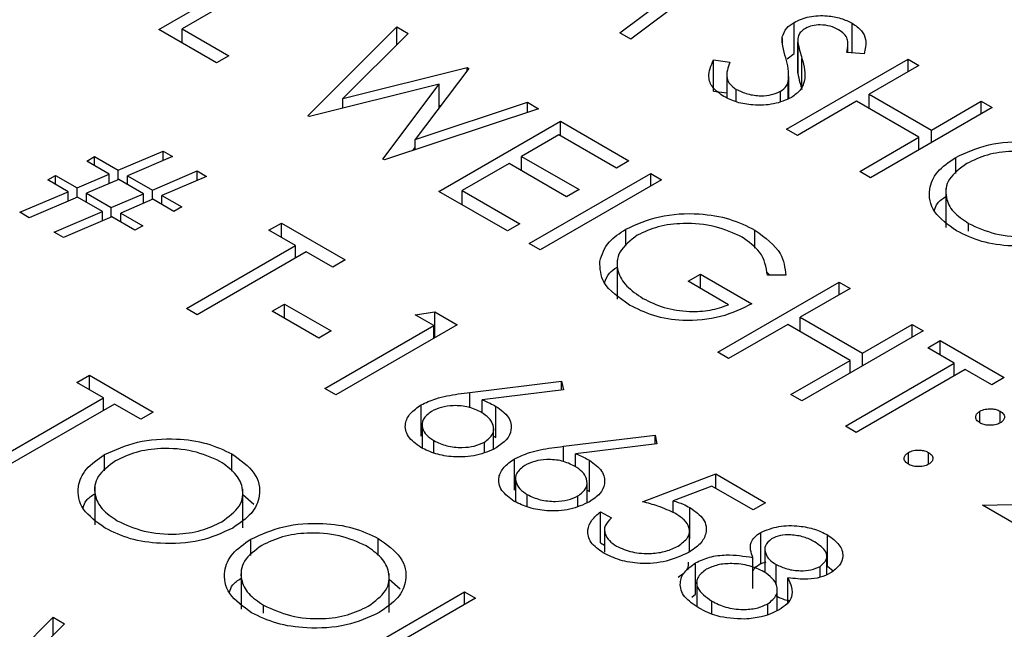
# Model space of a CAD drawing. Header units: inches. Extents: x 1880 to 2363, y -453 to -54.
# Tile 269 of 656: x 2068.505 to 2069.021, y -424.469 to -424.149. Entities that reach past the tile are written whole.
import ezdxf

# ---------------------------------------------------------------- set-up
doc = ezdxf.new("R2010")
doc.units = ezdxf.units.IN
doc.header["$LTSCALE"] = 0.5
doc.header["$MEASUREMENT"] = 0
doc.layers.add('DSS-M-S', color=53, linetype='Continuous')

msp = doc.modelspace()

# ---------------------------------------------------------------- linework, layer by layer
at = {"layer": 'DSS-M-S', "linetype": 'Continuous', "lineweight": 25}
for p, q in [((2068.57813, -424.15432), (2068.64177, -424.11758)), ((2068.64748, -424.12088), (2068.59037, -424.15385)), ((2068.88074, -424.11776), (2068.82555, -424.15938)), ((2068.81981, -424.15607), (2068.85951, -424.12612)), ((2068.91105, -424.16686), (2068.91105, -424.15053)), ((2068.94159, -424.16652), (2068.94159, -424.15101)), ((2068.60832, -424.17175), (2068.57813, -424.15432)), ((2068.59037, -424.15385), (2068.61485, -424.16798)), ((2068.59037, -424.16138), (2068.59037, -424.15385)), ((2068.65625, -424.19942), (2068.70296, -424.15291)), ((2068.70886, -424.15631), (2068.67465, -424.19045)), ((2068.70296, -424.15291), (2068.70886, -424.15631)), ((2068.70296, -424.1622), (2068.70296, -424.15291)), ((2068.82555, -424.15938), (2068.81981, -424.15607)), ((2068.90492, -424.16133), (2068.90492, -424.15818)), ((2068.913, -424.16026), (2068.913, -424.17659)), ((2068.913, -424.17717), (2068.913, -424.16084)), ((2068.93926, -424.16634), (2068.93926, -424.16189)), ((2068.90746, -424.16972), (2068.91105, -424.16686)), ((2068.94777, -424.16701), (2068.93869, -424.16629)), ((2068.61485, -424.16798), (2068.60832, -424.17175)), ((2068.86883, -424.17019), (2068.87744, -424.17144)), ((2068.86883, -424.18652), (2068.86883, -424.17019)), ((2068.90714, -424.20648), (2068.97078, -424.16974)), ((2068.91522, -424.18577), (2068.91522, -424.16944)), ((2068.97078, -424.16974), (2068.97649, -424.17304)), ((2068.97078, -424.17634), (2068.97078, -424.16974)), ((2068.67465, -424.19045), (2068.73984, -424.1742)), ((2068.74067, -424.17468), (2068.7125, -424.21193)), ((2068.73984, -424.1742), (2068.74067, -424.17468)), ((2068.73984, -424.17577), (2068.73984, -424.1742)), ((2068.91308, -424.1766), (2068.913, -424.17717)), ((2068.97649, -424.17304), (2068.95038, -424.18811)), ((2068.87576, -424.17778), (2068.87576, -424.19002)), ((2068.90802, -424.19053), (2068.90802, -424.18167)), ((2068.90836, -424.19041), (2068.90836, -424.17883)), ((2068.72512, -424.18298), (2068.65707, -424.19989)), ((2068.69559, -424.22213), (2068.72512, -424.18298)), ((2068.72512, -424.19524), (2068.72512, -424.18298)), ((2068.86883, -424.18652), (2068.87576, -424.18753)), ((2068.8808, -424.19216), (2068.8808, -424.18563)), ((2068.90405, -424.19194), (2068.90405, -424.1866)), ((2068.67465, -424.19552), (2068.67465, -424.19045)), ((2068.7125, -424.21193), (2068.77137, -424.1924)), ((2068.77137, -424.1924), (2068.77721, -424.19577)), ((2068.77137, -424.19771), (2068.77137, -424.1924)), ((2068.94385, -424.19188), (2068.91285, -424.20978)), ((2068.97649, -424.21072), (2068.94385, -424.19188)), ((2068.95038, -424.18811), (2068.98302, -424.20695)), ((2068.95038, -424.19565), (2068.95038, -424.18811)), ((2068.98302, -424.20695), (2069.00913, -424.19188)), ((2069.00913, -424.19188), (2069.01484, -424.19518)), ((2069.00913, -424.19848), (2069.00913, -424.19188)), ((2068.77721, -424.19577), (2068.69641, -424.2226)), ((2068.72512, -424.1942), (2068.72609, -424.19396)), ((2069.01484, -424.19518), (2068.9512, -424.23192)), ((2068.65707, -424.19989), (2068.65625, -424.19942)), ((2068.72499, -424.2391), (2068.78863, -424.20236)), ((2068.78863, -424.20236), (2068.82453, -424.22309)), ((2068.78863, -424.2099), (2068.78863, -424.20236)), ((2068.91285, -424.20978), (2068.90714, -424.20648)), ((2068.98302, -424.21355), (2068.98302, -424.20695)), ((2068.7125, -424.21726), (2068.7125, -424.21193)), ((2068.78781, -424.20943), (2068.76823, -424.22073)), ((2068.818, -424.22685), (2068.78781, -424.20943)), ((2068.94549, -424.22862), (2068.97649, -424.21072)), ((2068.97649, -424.21732), (2068.97649, -424.21072)), ((2068.55692, -424.22803), (2068.58037, -424.21802)), ((2068.58037, -424.21802), (2068.5853, -424.22086)), ((2068.58037, -424.22296), (2068.58037, -424.21802)), ((2068.71128, -424.21766), (2068.7125, -424.21604)), ((2068.5404, -424.2232), (2068.54447, -424.22085)), ((2068.55223, -424.23003), (2068.5404, -424.2232)), ((2068.54447, -424.22085), (2068.55692, -424.22803)), ((2068.54447, -424.22556), (2068.54447, -424.22085)), ((2068.5853, -424.22086), (2068.56184, -424.23087)), ((2068.69641, -424.2226), (2068.69559, -424.22213)), ((2068.76823, -424.22073), (2068.79842, -424.23816)), ((2068.76823, -424.22827), (2068.76823, -424.22073)), ((2068.82453, -424.22309), (2068.818, -424.22685)), ((2068.99579, -424.22975), (2068.99579, -424.22125)), ((2068.55692, -424.23297), (2068.55692, -424.22803)), ((2068.57487, -424.23839), (2068.59832, -424.22838)), ((2068.59832, -424.22838), (2068.60324, -424.23123)), ((2068.59832, -424.23332), (2068.59832, -424.22838)), ((2068.76171, -424.2245), (2068.73723, -424.23863)), ((2068.79189, -424.24193), (2068.76171, -424.2245)), ((2068.9512, -424.23192), (2068.94549, -424.22862)), ((2068.52, -424.23309), (2068.52408, -424.23074)), ((2068.53064, -424.23924), (2068.52, -424.23309)), ((2068.52408, -424.23074), (2068.53533, -424.23724)), ((2068.52408, -424.23545), (2068.52408, -424.23074)), ((2068.53533, -424.23724), (2068.55223, -424.23003)), ((2068.55715, -424.23287), (2068.54027, -424.24009)), ((2068.55223, -424.23498), (2068.55223, -424.23003)), ((2068.57018, -424.2404), (2068.55715, -424.23287)), ((2068.56184, -424.23087), (2068.57487, -424.23839)), ((2068.56184, -424.23558), (2068.56184, -424.23087)), ((2068.60324, -424.23123), (2068.57979, -424.24123)), ((2068.77231, -424.26642), (2068.83595, -424.22968)), ((2068.84166, -424.23298), (2068.77802, -424.26972)), ((2068.83595, -424.22968), (2068.84166, -424.23298)), ((2068.83595, -424.23627), (2068.83595, -424.22968)), ((2068.50531, -424.25005), (2068.53064, -424.23924)), ((2068.53064, -424.24419), (2068.53064, -424.23924)), ((2068.53533, -424.24219), (2068.53533, -424.23724)), ((2068.57487, -424.24333), (2068.57487, -424.23839)), ((2068.76089, -424.25982), (2068.72499, -424.2391)), ((2068.73723, -424.23863), (2068.76742, -424.25606)), ((2068.73723, -424.24616), (2068.73723, -424.23863)), ((2068.79842, -424.23816), (2068.79189, -424.24193)), ((2068.99067, -424.23752), (2068.99067, -424.25794)), ((2068.53558, -424.24209), (2068.51025, -424.2529)), ((2068.54859, -424.2496), (2068.53558, -424.24209)), ((2068.54027, -424.24009), (2068.55328, -424.2476)), ((2068.54027, -424.2448), (2068.54027, -424.24009)), ((2068.55328, -424.2476), (2068.57018, -424.2404)), ((2068.5751, -424.24324), (2068.55822, -424.25045)), ((2068.57018, -424.24534), (2068.57018, -424.2404)), ((2068.58609, -424.24958), (2068.5751, -424.24324)), ((2068.57979, -424.24123), (2068.59016, -424.24722)), ((2068.57979, -424.24594), (2068.57979, -424.24123)), ((2068.52326, -424.26041), (2068.54859, -424.2496)), ((2068.54859, -424.25456), (2068.54859, -424.2496)), ((2068.55328, -424.25255), (2068.55328, -424.2476)), ((2068.59016, -424.24722), (2068.58609, -424.24958)), ((2068.51025, -424.2529), (2068.50531, -424.25005)), ((2068.55353, -424.25245), (2068.5282, -424.26326)), ((2068.56569, -424.25947), (2068.55353, -424.25245)), ((2068.55822, -424.25045), (2068.56977, -424.25712)), ((2068.55822, -424.25516), (2068.55822, -424.25045)), ((2068.56977, -424.25712), (2068.56569, -424.25947)), ((2068.63585, -424.25947), (2068.64238, -424.2557)), ((2068.64973, -424.26748), (2068.63585, -424.25947)), ((2068.64238, -424.2557), (2068.67583, -424.27501)), ((2068.64238, -424.26324), (2068.64238, -424.2557)), ((2068.76742, -424.25606), (2068.76089, -424.25982)), ((2068.82292, -424.26787), (2068.82292, -424.25887)), ((2068.89058, -424.26888), (2068.89058, -424.25933)), ((2069.00247, -424.25997), (2069.00247, -424.25586)), ((2068.5282, -424.26326), (2068.52326, -424.26041)), ((2068.59261, -424.30045), (2068.64973, -424.26748)), ((2068.64973, -424.27407), (2068.64973, -424.26748)), ((2068.77802, -424.26972), (2068.77231, -424.26642)), ((2068.65544, -424.27077), (2068.59832, -424.30375)), ((2068.66931, -424.27878), (2068.65544, -424.27077)), ((2068.67583, -424.27501), (2068.66931, -424.27878)), ((2068.81831, -424.27507), (2068.81831, -424.29548)), ((2068.85553, -424.2862), (2068.86206, -424.28243)), ((2068.86206, -424.28243), (2068.88899, -424.29798)), ((2068.86206, -424.28997), (2068.86206, -424.28243)), ((2068.89657, -424.28126), (2068.89835, -424.28292)), ((2068.90668, -424.28305), (2068.89714, -424.2829)), ((2068.87675, -424.29845), (2068.85553, -424.2862)), ((2068.87104, -424.32341), (2068.93468, -424.28667)), ((2068.94039, -424.28997), (2068.91428, -424.30504)), ((2068.93468, -424.28667), (2068.94039, -424.28997)), ((2068.93468, -424.29327), (2068.93468, -424.28667)), ((2068.59832, -424.30375), (2068.59261, -424.30045)), ((2068.63749, -424.30186), (2068.64401, -424.29809)), ((2068.64401, -424.29809), (2068.66849, -424.31222)), ((2068.64401, -424.30563), (2068.64401, -424.29809)), ((2068.66196, -424.31599), (2068.63749, -424.30186)), ((2068.71255, -424.30375), (2068.72281, -424.30213)), ((2068.72234, -424.3094), (2068.71255, -424.30375)), ((2068.72281, -424.30213), (2068.73458, -424.30893)), ((2068.72281, -424.31572), (2068.72281, -424.30213)), ((2068.91428, -424.30504), (2068.94691, -424.32388)), ((2068.91428, -424.31258), (2068.91428, -424.30504)), ((2068.66523, -424.34237), (2068.72234, -424.3094)), ((2068.73458, -424.30893), (2068.67094, -424.34566)), ((2068.72234, -424.31599), (2068.72234, -424.3094)), ((2068.90775, -424.30881), (2068.87675, -424.32671)), ((2068.94039, -424.32765), (2068.90775, -424.30881)), ((2068.94691, -424.32388), (2068.97302, -424.30881)), ((2068.97302, -424.30881), (2068.97873, -424.31211)), ((2068.97302, -424.3154), (2068.97302, -424.30881)), ((2068.66849, -424.31222), (2068.66196, -424.31599)), ((2068.97873, -424.31211), (2068.91509, -424.34884)), ((2068.98118, -424.32105), (2068.98771, -424.31729)), ((2068.99505, -424.32906), (2068.98118, -424.32105)), ((2068.98771, -424.31729), (2069.02116, -424.3366)), ((2068.98771, -424.32482), (2068.98771, -424.31729)), ((2068.87675, -424.32671), (2068.87104, -424.32341)), ((2068.94691, -424.33047), (2068.94691, -424.32388)), ((2068.90938, -424.34555), (2068.94039, -424.32765)), ((2068.93794, -424.36203), (2068.99505, -424.32906)), ((2068.94039, -424.33424), (2068.94039, -424.32765)), ((2069.00076, -424.33236), (2068.94365, -424.36533)), ((2068.99505, -424.33566), (2068.99505, -424.32906)), ((2069.01463, -424.34037), (2069.00076, -424.33236)), ((2068.5353, -424.33919), (2068.54182, -424.33542)), ((2068.54182, -424.33542), (2068.57527, -424.35473)), ((2068.54182, -424.34296), (2068.54182, -424.33542)), ((2069.02116, -424.3366), (2069.01463, -424.34037)), ((2068.54917, -424.3472), (2068.5353, -424.33919)), ((2068.67094, -424.34566), (2068.66523, -424.34237)), ((2068.74121, -424.3444), (2068.78924, -424.3386)), ((2068.78924, -424.3386), (2068.79019, -424.34313)), ((2068.78924, -424.34325), (2068.78924, -424.3386)), ((2068.49205, -424.38017), (2068.54917, -424.3472)), ((2068.54917, -424.35379), (2068.54917, -424.3472)), ((2068.74121, -424.35242), (2068.74121, -424.3444)), ((2068.79019, -424.34313), (2068.74766, -424.34827)), ((2068.91509, -424.34884), (2068.90938, -424.34555)), ((2068.55488, -424.35049), (2068.49777, -424.38346)), ((2068.56875, -424.3585), (2068.55488, -424.35049)), ((2068.71561, -424.36729), (2068.71561, -424.35096)), ((2068.74766, -424.3552), (2068.74766, -424.34827)), ((2068.75486, -424.36805), (2068.75486, -424.35172)), ((2068.57527, -424.35473), (2068.56875, -424.3585)), ((2069.00851, -424.36038), (2069.00851, -424.35426)), ((2069.01912, -424.36038), (2069.01912, -424.35426)), ((2068.71619, -424.36124), (2068.71619, -424.37356)), ((2068.94365, -424.36533), (2068.93794, -424.36203)), ((2068.75365, -424.37397), (2068.75365, -424.36358)), ((2068.75365, -424.36741), (2068.75486, -424.36805)), ((2068.79016, -424.37266), (2068.8382, -424.36686)), ((2068.8382, -424.36686), (2068.83914, -424.37139)), ((2068.8382, -424.37151), (2068.8382, -424.36686)), ((2068.72234, -424.37611), (2068.72234, -424.36969)), ((2068.74883, -424.37577), (2068.74883, -424.37041)), ((2068.79016, -424.38068), (2068.79016, -424.37266)), ((2068.83914, -424.37139), (2068.79661, -424.37653)), ((2068.5497, -424.38554), (2068.5497, -424.37703)), ((2068.61648, -424.38562), (2068.61648, -424.37663)), ((2068.79661, -424.38346), (2068.79661, -424.37653)), ((2068.97098, -424.38205), (2068.97098, -424.37593)), ((2068.98159, -424.38205), (2068.98159, -424.37593)), ((2068.76456, -424.39555), (2068.76456, -424.37922)), ((2068.80381, -424.39631), (2068.80381, -424.37998)), ((2068.83167, -424.40171), (2068.87002, -424.38711)), ((2068.87002, -424.38711), (2068.89612, -424.40219)), ((2068.87002, -424.39465), (2068.87002, -424.38711)), ((2068.54458, -424.39331), (2068.54458, -424.41372)), ((2068.76514, -424.3895), (2068.76514, -424.40182)), ((2068.8026, -424.40223), (2068.8026, -424.39184)), ((2068.86795, -424.39346), (2068.84778, -424.40114)), ((2068.8896, -424.40595), (2068.86795, -424.39346)), ((2068.62222, -424.41542), (2068.62222, -424.39501)), ((2068.62222, -424.39797), (2068.62802, -424.40301)), ((2068.77129, -424.40437), (2068.77129, -424.39795)), ((2068.79778, -424.40403), (2068.79778, -424.39867)), ((2068.8026, -424.39567), (2068.80381, -424.39631)), ((2068.84778, -424.40743), (2068.84778, -424.40114)), ((2068.89612, -424.40219), (2068.8896, -424.40595)), ((2069.00974, -424.40348), (2069.06076, -424.40252)), ((2069.05298, -424.42844), (2069.00974, -424.40348)), ((2068.80964, -424.4069), (2068.81535, -424.41019)), ((2068.80964, -424.42323), (2068.80964, -424.4069)), ((2068.85652, -424.42108), (2068.85652, -424.40475)), ((2068.8117, -424.41637), (2068.8117, -424.42811)), ((2068.85623, -424.42794), (2068.85623, -424.41705)), ((2068.89366, -424.43407), (2068.89366, -424.41774)), ((2068.92865, -424.43541), (2068.92865, -424.41908)), ((2068.6264, -424.42981), (2068.6264, -424.42131)), ((2068.69317, -424.42989), (2068.69317, -424.42091)), ((2068.80964, -424.42323), (2068.8117, -424.42442)), ((2068.89581, -424.42645), (2068.89581, -424.43884)), ((2068.92816, -424.43988), (2068.92816, -424.43022)), ((2068.85947, -424.45004), (2068.85947, -424.43371)), ((2068.88947, -424.44722), (2068.88947, -424.43089)), ((2068.89366, -424.43407), (2068.89639, -424.43319)), ((2068.90163, -424.44515), (2068.90163, -424.43457)), ((2068.92471, -424.44129), (2068.92471, -424.43561)), ((2068.92865, -424.43541), (2068.93153, -424.43788)), ((2068.62127, -424.43758), (2068.62127, -424.458)), ((2068.69892, -424.4597), (2068.69892, -424.43928)), ((2068.69892, -424.44224), (2068.70471, -424.44728)), ((2068.86007, -424.44407), (2068.86007, -424.45645)), ((2068.90785, -424.45444), (2068.90785, -424.4415)), ((2068.67481, -424.48567), (2068.73845, -424.44893)), ((2068.73845, -424.44893), (2068.74416, -424.45223)), ((2068.73845, -424.45553), (2068.73845, -424.44893)), ((2068.85746, -424.45175), (2068.85947, -424.45004)), ((2068.90221, -424.45877), (2068.90221, -424.448)), ((2068.63308, -424.46003), (2068.63308, -424.45592)), ((2068.74416, -424.45223), (2068.68705, -424.4852)), ((2068.86795, -424.46032), (2068.86795, -424.45375)), ((2068.89741, -424.46064), (2068.89741, -424.45514)), ((2068.47614, -424.50875), (2068.52285, -424.46224)), ((2068.52876, -424.46565), (2068.49454, -424.49978)), ((2068.52285, -424.46224), (2068.52876, -424.46565)), ((2068.52285, -424.47153), (2068.52285, -424.46224))]:
    msp.add_line(p, q, dxfattribs=at)
for points, knots in [([(2068.90492, -424.15818), (2068.90545, -424.15658), (2068.9064, -424.15372), (2068.90963, -424.1515), (2068.91105, -424.15053)], [0, 0, 0, 0, 0.5598405, 1, 1, 1, 1]), ([(2068.91105, -424.15053), (2068.91359, -424.14938), (2068.91866, -424.14709), (2068.92791, -424.14677), (2068.93582, -424.1482), (2068.93966, -424.15007), (2068.94159, -424.15101)], [0, 0, 0, 0, 0.279553, 0.558798, 0.779378, 1, 1, 1, 1]), ([(2068.93442, -424.15441), (2068.93303, -424.15372), (2068.93025, -424.15234), (2068.92516, -424.15169), (2068.92039, -424.15209), (2068.91815, -424.15314), (2068.91703, -424.15367)], [0, 0, 0, 0, 0.280274, 0.559931, 0.77992, 1, 1, 1, 1]), ([(2068.94159, -424.15101), (2068.94335, -424.15225), (2068.94689, -424.15473), (2068.94928, -424.16043), (2068.94834, -424.16452), (2068.94777, -424.16701)], [0, 0, 0, 0, 0.2797499, 0.5595012, 1, 1, 1, 1]), ([(2068.91703, -424.15367), (2068.91622, -424.15423), (2068.91459, -424.15534), (2068.91304, -424.15782), (2068.91302, -424.1597), (2068.913, -424.16084)], [0, 0, 0, 0, 0.279946, 0.559774, 1, 1, 1, 1]), ([(2068.93869, -424.16629), (2068.93896, -424.16487), (2068.9394, -424.16252), (2068.93914, -424.15923), (2068.93757, -424.15653), (2068.93547, -424.15512), (2068.93442, -424.15441)], [0, 0, 0, 0, 0.340409, 0.560482, 0.78018, 1, 1, 1, 1]), ([(2068.90669, -424.16919), (2068.90608, -424.16715), (2068.905, -424.1635), (2068.90494, -424.1598), (2068.90492, -424.15818)], [0, 0, 0, 0, 0.560413, 1, 1, 1, 1]), ([(2068.913, -424.16084), (2068.91335, -424.16245), (2068.91398, -424.16532), (2068.91484, -424.16818), (2068.91522, -424.16944)], [0, 0, 0, 0, 0.559906, 1, 1, 1, 1]), ([(2068.87427, -424.18939), (2068.87216, -424.1879), (2068.86792, -424.18491), (2068.86546, -424.17795), (2068.86755, -424.17314), (2068.86883, -424.17019)], [0, 0, 0, 0, 0.27988, 0.559666, 1, 1, 1, 1]), ([(2068.87744, -424.17144), (2068.87642, -424.17421), (2068.875, -424.17807), (2068.87717, -424.18304), (2068.87959, -424.18477), (2068.8808, -424.18563)], [0, 0, 0, 0, 0.559321, 0.779782, 1, 1, 1, 1]), ([(2068.90802, -424.18167), (2068.90816, -424.17933), (2068.9084, -424.17514), (2068.90722, -424.17101), (2068.90669, -424.16919)], [0, 0, 0, 0, 0.559496, 1, 1, 1, 1]), ([(2068.91522, -424.16944), (2068.91626, -424.17344), (2068.9177, -424.17903), (2068.91477, -424.18618), (2068.91137, -424.18869), (2068.90968, -424.18995)], [0, 0, 0, 0, 0.5601154, 0.7802838, 1, 1, 1, 1]), ([(2068.913, -424.17717), (2068.91335, -424.17878), (2068.91398, -424.18166), (2068.91484, -424.18451), (2068.91522, -424.18577)], [0, 0, 0, 0, 0.559906, 1, 1, 1, 1]), ([(2068.90405, -424.1866), (2068.90517, -424.18578), (2068.90715, -424.1843), (2068.90775, -424.18248), (2068.90802, -424.18167)], [0, 0, 0, 0, 0.55899, 1, 1, 1, 1]), ([(2068.8808, -424.18563), (2068.88268, -424.18651), (2068.88645, -424.18829), (2068.8932, -424.18922), (2068.89952, -424.18863), (2068.90254, -424.18728), (2068.90405, -424.1866)], [0, 0, 0, 0, 0.280276, 0.560148, 0.780153, 1, 1, 1, 1]), ([(2068.90968, -424.18995), (2068.90672, -424.19124), (2068.90079, -424.19384), (2068.89016, -424.19411), (2068.88092, -424.19266), (2068.87649, -424.19048), (2068.87427, -424.18939)], [0, 0, 0, 0, 0.279183, 0.559085, 0.779446, 1, 1, 1, 1]), ([(2068.99579, -424.22125), (2069.00129, -424.21875), (2069.01228, -424.21376), (2069.03218, -424.21233), (2069.04984, -424.21483), (2069.05832, -424.21884), (2069.06257, -424.22085)], [0, 0, 0, 0, 0.279731, 0.559327, 0.77968, 1, 1, 1, 1]), ([(2069.05632, -424.22478), (2069.05178, -424.22276), (2069.0427, -424.21872), (2069.02642, -424.21751), (2069.0119, -424.21954), (2069.00499, -424.22286), (2069.00153, -424.22453)], [0, 0, 0, 0, 0.279627, 0.55935, 0.77963, 1, 1, 1, 1]), ([(2068.99617, -424.25977), (2068.99179, -424.2566), (2068.98302, -424.25028), (2068.98104, -424.23875), (2068.98521, -424.22854), (2068.99226, -424.22368), (2068.99579, -424.22125)], [0, 0, 0, 0, 0.279663, 0.559354, 0.779636, 1, 1, 1, 1]), ([(2069.00153, -424.22453), (2068.998, -424.22712), (2068.99095, -424.23232), (2068.99, -424.24175), (2068.9938, -424.24997), (2068.99958, -424.2539), (2069.00247, -424.25586)], [0, 0, 0, 0, 0.279416, 0.559077, 0.779478, 1, 1, 1, 1]), ([(2068.98465, -424.2489), (2068.98505, -424.24763), (2068.98588, -424.24492), (2068.98901, -424.24283), (2068.99067, -424.24172)], [0, 0, 0, 0, 0.469148, 1, 1, 1, 1]), ([(2068.82292, -424.25887), (2068.82854, -424.25635), (2068.83977, -424.25132), (2068.86011, -424.25014), (2068.87785, -424.25308), (2068.88634, -424.25725), (2068.89058, -424.25933)], [0, 0, 0, 0, 0.27959, 0.559072, 0.779411, 1, 1, 1, 1]), ([(2068.80928, -424.27575), (2068.81041, -424.2722), (2068.81242, -424.26585), (2068.81971, -424.261), (2068.82292, -424.25887)], [0, 0, 0, 0, 0.559317, 1, 1, 1, 1]), ([(2068.88386, -424.26299), (2068.87935, -424.26095), (2068.87032, -424.25687), (2068.85412, -424.25536), (2068.83946, -424.25715), (2068.83241, -424.2604), (2068.82889, -424.26202)], [0, 0, 0, 0, 0.279847, 0.559555, 0.779847, 1, 1, 1, 1]), ([(2068.89058, -424.25933), (2068.89588, -424.26326), (2068.90538, -424.2703), (2068.90628, -424.27915), (2068.90668, -424.28305)], [0, 0, 0, 0, 0.558579, 1, 1, 1, 1]), ([(2069.063, -424.25969), (2069.0575, -424.26222), (2069.04651, -424.26727), (2069.02649, -424.26836), (2069.0088, -424.26591), (2069.00038, -424.26181), (2068.99617, -424.25977)], [0, 0, 0, 0, 0.27963, 0.559343, 0.779597, 1, 1, 1, 1]), ([(2069.00247, -424.25586), (2069.00697, -424.25793), (2069.01597, -424.26206), (2069.03231, -424.26345), (2069.04688, -424.26139), (2069.05383, -424.25805), (2069.0573, -424.25639)], [0, 0, 0, 0, 0.2798297, 0.559389, 0.7796538, 1, 1, 1, 1]), ([(2068.82889, -424.26202), (2068.82533, -424.26482), (2068.81822, -424.27044), (2068.81777, -424.28044), (2068.82268, -424.28893), (2068.82879, -424.29307), (2068.83185, -424.29513)], [0, 0, 0, 0, 0.2790614, 0.5585842, 0.7792365, 1, 1, 1, 1]), ([(2068.89714, -424.2829), (2068.89645, -424.27876), (2068.8952, -424.27137), (2068.88733, -424.26555), (2068.88386, -424.26299)], [0, 0, 0, 0, 0.55984, 1, 1, 1, 1]), ([(2068.82482, -424.29862), (2068.81942, -424.29487), (2068.80977, -424.28818), (2068.80943, -424.27955), (2068.80928, -424.27575)], [0, 0, 0, 0, 0.559617, 1, 1, 1, 1]), ([(2068.81179, -424.287), (2068.81235, -424.28522), (2068.81331, -424.28214), (2068.81683, -424.27978), (2068.81831, -424.27879)], [0, 0, 0, 0, 0.57824, 1, 1, 1, 1]), ([(2068.83185, -424.29513), (2068.83538, -424.29689), (2068.84245, -424.30038), (2068.85524, -424.30231), (2068.86737, -424.30175), (2068.87362, -424.29955), (2068.87675, -424.29845)], [0, 0, 0, 0, 0.280254, 0.559912, 0.779941, 1, 1, 1, 1]), ([(2068.88899, -424.29798), (2068.88379, -424.30052), (2068.87342, -424.30561), (2068.85402, -424.30751), (2068.8369, -424.30469), (2068.82885, -424.30064), (2068.82482, -424.29862)], [0, 0, 0, 0, 0.2803512, 0.5593674, 0.7793709, 1, 1, 1, 1]), ([(2068.71561, -424.35096), (2068.71811, -424.34978), (2068.72223, -424.34783), (2068.7291, -424.34619), (2068.73509, -424.34516), (2068.73917, -424.34465), (2068.74121, -424.3444)], [0, 0, 0, 0, 0.3393742, 0.5594856, 0.7797313, 1, 1, 1, 1]), ([(2068.71551, -424.37328), (2068.713, -424.37144), (2068.70799, -424.36776), (2068.70673, -424.36106), (2068.70957, -424.35521), (2068.7136, -424.35238), (2068.71561, -424.35096)], [0, 0, 0, 0, 0.27967, 0.559085, 0.779558, 1, 1, 1, 1]), ([(2068.74713, -424.3548), (2068.74503, -424.35377), (2068.74083, -424.35173), (2068.73303, -424.3511), (2068.72606, -424.35201), (2068.72275, -424.3536), (2068.72109, -424.35439)], [0, 0, 0, 0, 0.280127, 0.559515, 0.779719, 1, 1, 1, 1]), ([(2068.74766, -424.34827), (2068.74907, -424.34887), (2068.7516, -424.34993), (2068.75386, -424.35117), (2068.75486, -424.35172)], [0, 0, 0, 0, 0.55991, 1, 1, 1, 1]), ([(2068.75486, -424.35172), (2068.75733, -424.35351), (2068.76227, -424.3571), (2068.76337, -424.36363), (2068.76091, -424.36939), (2068.75689, -424.37213), (2068.75489, -424.37351)], [0, 0, 0, 0, 0.279638, 0.559326, 0.779527, 1, 1, 1, 1]), ([(2069.00851, -424.35426), (2069.00939, -424.35387), (2069.01115, -424.35308), (2069.01431, -424.35291), (2069.01711, -424.3533), (2069.01845, -424.35394), (2069.01912, -424.35426)], [0, 0, 0, 0, 0.279585, 0.559454, 0.779697, 1, 1, 1, 1]), ([(2068.72109, -424.35439), (2068.71941, -424.35568), (2068.71604, -424.35825), (2068.71598, -424.36288), (2068.71808, -424.36683), (2068.72092, -424.36873), (2068.72234, -424.36969)], [0, 0, 0, 0, 0.279059, 0.5588204, 0.7793034, 1, 1, 1, 1]), ([(2068.74883, -424.37041), (2068.75053, -424.36909), (2068.75394, -424.36644), (2068.75379, -424.36171), (2068.75151, -424.35771), (2068.74859, -424.35577), (2068.74713, -424.3548)], [0, 0, 0, 0, 0.278754, 0.558605, 0.779147, 1, 1, 1, 1]), ([(2069.00851, -424.36038), (2069.00782, -424.35988), (2069.00644, -424.35887), (2069.00616, -424.35704), (2069.00683, -424.35542), (2069.00795, -424.35465), (2069.00851, -424.35426)], [0, 0, 0, 0, 0.279647, 0.559299, 0.779615, 1, 1, 1, 1]), ([(2069.01912, -424.35426), (2069.01982, -424.35476), (2069.02121, -424.35577), (2069.02146, -424.35761), (2069.02082, -424.35923), (2069.01969, -424.36), (2069.01912, -424.36038)], [0, 0, 0, 0, 0.279602, 0.559212, 0.779475, 1, 1, 1, 1]), ([(2069.01912, -424.36038), (2069.01825, -424.36079), (2069.0165, -424.36159), (2069.01333, -424.36174), (2069.01052, -424.36136), (2069.00918, -424.36071), (2069.00851, -424.36038)], [0, 0, 0, 0, 0.2795175, 0.5593264, 0.7795441, 1, 1, 1, 1]), ([(2068.5497, -424.37703), (2068.5552, -424.37454), (2068.56619, -424.36955), (2068.58609, -424.36812), (2068.60375, -424.37062), (2068.61223, -424.37463), (2068.61648, -424.37663)], [0, 0, 0, 0, 0.279731, 0.559327, 0.77968, 1, 1, 1, 1]), ([(2068.61023, -424.38056), (2068.60569, -424.37855), (2068.59661, -424.37451), (2068.58033, -424.37329), (2068.56581, -424.37532), (2068.5589, -424.37865), (2068.55544, -424.38031)], [0, 0, 0, 0, 0.279627, 0.55935, 0.77963, 1, 1, 1, 1]), ([(2068.75489, -424.37351), (2068.75164, -424.375), (2068.74516, -424.37798), (2068.73328, -424.37857), (2068.72299, -424.37686), (2068.718, -424.37447), (2068.71551, -424.37328)], [0, 0, 0, 0, 0.279631, 0.55896, 0.779478, 1, 1, 1, 1]), ([(2068.72234, -424.36969), (2068.72449, -424.3707), (2068.72879, -424.37273), (2068.73658, -424.37347), (2068.74374, -424.37279), (2068.74713, -424.3712), (2068.74883, -424.37041)], [0, 0, 0, 0, 0.280018, 0.559853, 0.779987, 1, 1, 1, 1]), ([(2068.76456, -424.37922), (2068.76706, -424.37804), (2068.77118, -424.37609), (2068.77806, -424.37445), (2068.78405, -424.37342), (2068.78812, -424.37291), (2068.79016, -424.37266)], [0, 0, 0, 0, 0.339374, 0.559486, 0.779731, 1, 1, 1, 1]), ([(2068.55008, -424.41555), (2068.5457, -424.41239), (2068.53693, -424.40606), (2068.53495, -424.39454), (2068.53912, -424.38433), (2068.54617, -424.37946), (2068.5497, -424.37703)], [0, 0, 0, 0, 0.279663, 0.559354, 0.779636, 1, 1, 1, 1]), ([(2068.61648, -424.37663), (2068.62094, -424.37981), (2068.62987, -424.38617), (2068.63199, -424.39783), (2068.62767, -424.40813), (2068.6205, -424.41303), (2068.61691, -424.41548)], [0, 0, 0, 0, 0.2797673, 0.5593585, 0.7795711, 1, 1, 1, 1]), ([(2068.79661, -424.37653), (2068.79803, -424.37713), (2068.80055, -424.37819), (2068.80282, -424.37943), (2068.80381, -424.37998)], [0, 0, 0, 0, 0.55991, 1, 1, 1, 1]), ([(2068.97098, -424.38205), (2068.9703, -424.38154), (2068.96893, -424.38053), (2068.96865, -424.3787), (2068.96931, -424.37709), (2068.97043, -424.37631), (2068.97098, -424.37593)], [0, 0, 0, 0, 0.279581, 0.559143, 0.779575, 1, 1, 1, 1]), ([(2068.97098, -424.37593), (2068.97186, -424.37553), (2068.97361, -424.37473), (2068.97678, -424.37456), (2068.97958, -424.37496), (2068.98092, -424.3756), (2068.98159, -424.37593)], [0, 0, 0, 0, 0.279576, 0.559284, 0.779552, 1, 1, 1, 1]), ([(2068.98159, -424.37593), (2068.98228, -424.37643), (2068.98368, -424.37744), (2068.98393, -424.37927), (2068.98329, -424.3809), (2068.98216, -424.38167), (2068.98159, -424.38205)], [0, 0, 0, 0, 0.279602, 0.559212, 0.779475, 1, 1, 1, 1]), ([(2068.55544, -424.38031), (2068.55191, -424.38291), (2068.54486, -424.3881), (2068.54391, -424.39754), (2068.54771, -424.40575), (2068.55349, -424.40968), (2068.55638, -424.41165)], [0, 0, 0, 0, 0.279416, 0.559077, 0.779478, 1, 1, 1, 1]), ([(2068.61121, -424.41217), (2068.61476, -424.40956), (2068.62187, -424.40433), (2068.62289, -424.3948), (2068.61878, -424.38658), (2068.61308, -424.38257), (2068.61023, -424.38056)], [0, 0, 0, 0, 0.279468, 0.55887, 0.779516, 1, 1, 1, 1]), ([(2068.76446, -424.40154), (2068.76195, -424.3997), (2068.75695, -424.39602), (2068.75569, -424.38932), (2068.75852, -424.38348), (2068.76255, -424.38064), (2068.76456, -424.37922)], [0, 0, 0, 0, 0.27967, 0.559085, 0.779558, 1, 1, 1, 1]), ([(2068.77004, -424.38265), (2068.76836, -424.38394), (2068.765, -424.38651), (2068.76493, -424.39114), (2068.76704, -424.39509), (2068.76987, -424.39699), (2068.77129, -424.39795)], [0, 0, 0, 0, 0.279059, 0.5588204, 0.7793034, 1, 1, 1, 1]), ([(2068.79609, -424.38306), (2068.79398, -424.38203), (2068.78978, -424.37999), (2068.78198, -424.37936), (2068.77501, -424.38027), (2068.7717, -424.38186), (2068.77004, -424.38265)], [0, 0, 0, 0, 0.280127, 0.559515, 0.779719, 1, 1, 1, 1]), ([(2068.79778, -424.39867), (2068.79948, -424.39735), (2068.80289, -424.3947), (2068.80274, -424.38997), (2068.80046, -424.38597), (2068.79755, -424.38403), (2068.79609, -424.38306)], [0, 0, 0, 0, 0.278754, 0.558605, 0.779147, 1, 1, 1, 1]), ([(2068.80381, -424.37998), (2068.80628, -424.38178), (2068.81122, -424.38536), (2068.81233, -424.39189), (2068.80986, -424.39765), (2068.80585, -424.40039), (2068.80384, -424.40177)], [0, 0, 0, 0, 0.279638, 0.559326, 0.779527, 1, 1, 1, 1]), ([(2068.98159, -424.38205), (2068.98072, -424.38245), (2068.97897, -424.38324), (2068.97579, -424.3834), (2068.97299, -424.38302), (2068.97165, -424.38237), (2068.97098, -424.38205)], [0, 0, 0, 0, 0.279469, 0.559358, 0.779674, 1, 1, 1, 1]), ([(2068.53857, -424.40468), (2068.53896, -424.40341), (2068.53979, -424.4007), (2068.54292, -424.39861), (2068.54458, -424.3975)], [0, 0, 0, 0, 0.469148, 1, 1, 1, 1]), ([(2068.77129, -424.39795), (2068.77344, -424.39896), (2068.77774, -424.40099), (2068.78554, -424.40173), (2068.79269, -424.40105), (2068.79609, -424.39946), (2068.79778, -424.39867)], [0, 0, 0, 0, 0.280018, 0.559853, 0.779987, 1, 1, 1, 1]), ([(2068.80384, -424.40177), (2068.8006, -424.40326), (2068.79412, -424.40624), (2068.78223, -424.40683), (2068.77195, -424.40512), (2068.76696, -424.40273), (2068.76446, -424.40154)], [0, 0, 0, 0, 0.279631, 0.55896, 0.779478, 1, 1, 1, 1]), ([(2068.84896, -424.40793), (2068.84598, -424.40653), (2068.84066, -424.40404), (2068.83442, -424.40242), (2068.83167, -424.40171)], [0, 0, 0, 0, 0.559416, 1, 1, 1, 1]), ([(2068.84778, -424.40114), (2068.84954, -424.40172), (2068.85267, -424.40274), (2068.85534, -424.40414), (2068.85652, -424.40475)], [0, 0, 0, 0, 0.560064, 1, 1, 1, 1]), ([(2068.81111, -424.42847), (2068.80866, -424.42673), (2068.80376, -424.42326), (2068.80246, -424.41689), (2068.80459, -424.41126), (2068.80795, -424.40835), (2068.80964, -424.4069)], [0, 0, 0, 0, 0.279625, 0.559019, 0.77938, 1, 1, 1, 1]), ([(2068.85026, -424.4249), (2068.85222, -424.42349), (2068.85615, -424.42068), (2068.85664, -424.41544), (2068.85382, -424.41108), (2068.85058, -424.40898), (2068.84896, -424.40793)], [0, 0, 0, 0, 0.279539, 0.558617, 0.779047, 1, 1, 1, 1]), ([(2068.85652, -424.40475), (2068.85924, -424.4067), (2068.86467, -424.41058), (2068.86564, -424.41775), (2068.86239, -424.42392), (2068.85795, -424.42686), (2068.85573, -424.42833)], [0, 0, 0, 0, 0.279688, 0.559025, 0.779292, 1, 1, 1, 1]), ([(2068.55638, -424.41165), (2068.56088, -424.41372), (2068.56988, -424.41785), (2068.58622, -424.41923), (2068.6008, -424.41717), (2068.60774, -424.41384), (2068.61121, -424.41217)], [0, 0, 0, 0, 0.2798297, 0.559389, 0.7796538, 1, 1, 1, 1]), ([(2068.6264, -424.42131), (2068.63189, -424.41881), (2068.64289, -424.41382), (2068.66278, -424.41239), (2068.68044, -424.41489), (2068.68893, -424.4189), (2068.69317, -424.42091)], [0, 0, 0, 0, 0.279731, 0.559327, 0.77968, 1, 1, 1, 1]), ([(2068.81535, -424.41019), (2068.81405, -424.41151), (2068.81144, -424.41415), (2068.81169, -424.4185), (2068.81399, -424.42217), (2068.81664, -424.42398), (2068.81796, -424.42489)], [0, 0, 0, 0, 0.28005, 0.559166, 0.779583, 1, 1, 1, 1]), ([(2068.89366, -424.41774), (2068.89666, -424.41653), (2068.90267, -424.4141), (2068.91321, -424.41408), (2068.92211, -424.41586), (2068.92647, -424.418), (2068.92865, -424.41908)], [0, 0, 0, 0, 0.278806, 0.558457, 0.77916, 1, 1, 1, 1]), ([(2068.61691, -424.41548), (2068.61141, -424.418), (2068.60042, -424.42306), (2068.5804, -424.42415), (2068.56271, -424.42169), (2068.55429, -424.4176), (2068.55008, -424.41555)], [0, 0, 0, 0, 0.27963, 0.559343, 0.779597, 1, 1, 1, 1]), ([(2068.68692, -424.42484), (2068.68239, -424.42282), (2068.67331, -424.41878), (2068.65703, -424.41757), (2068.64251, -424.4196), (2068.63559, -424.42292), (2068.63213, -424.42459)], [0, 0, 0, 0, 0.279627, 0.55935, 0.77963, 1, 1, 1, 1]), ([(2068.88947, -424.43089), (2068.88855, -424.42826), (2068.88727, -424.4246), (2068.8902, -424.42011), (2068.89251, -424.41853), (2068.89366, -424.41774)], [0, 0, 0, 0, 0.557752, 0.778932, 1, 1, 1, 1]), ([(2068.9218, -424.42266), (2068.92001, -424.42176), (2068.91645, -424.41996), (2068.91, -424.41895), (2068.90376, -424.41912), (2068.90078, -424.42043), (2068.89929, -424.42108)], [0, 0, 0, 0, 0.2806507, 0.5605655, 0.7806204, 1, 1, 1, 1]), ([(2068.92865, -424.41908), (2068.9309, -424.4207), (2068.93542, -424.42395), (2068.93717, -424.42981), (2068.93544, -424.43516), (2068.93195, -424.43774), (2068.9302, -424.43903)], [0, 0, 0, 0, 0.2799289, 0.5596229, 0.7799456, 1, 1, 1, 1]), ([(2068.62678, -424.45982), (2068.62239, -424.45666), (2068.61362, -424.45034), (2068.61165, -424.43881), (2068.61581, -424.4286), (2068.62287, -424.42374), (2068.6264, -424.42131)], [0, 0, 0, 0, 0.279663, 0.559354, 0.779636, 1, 1, 1, 1]), ([(2068.63213, -424.42459), (2068.62861, -424.42718), (2068.62156, -424.43238), (2068.6206, -424.44181), (2068.62441, -424.45002), (2068.63019, -424.45396), (2068.63308, -424.45592)], [0, 0, 0, 0, 0.279416, 0.559077, 0.779478, 1, 1, 1, 1]), ([(2068.68791, -424.45645), (2068.69146, -424.45383), (2068.69856, -424.4486), (2068.69958, -424.43907), (2068.69548, -424.43085), (2068.68977, -424.42684), (2068.68692, -424.42484)], [0, 0, 0, 0, 0.279468, 0.55887, 0.779516, 1, 1, 1, 1]), ([(2068.69317, -424.42091), (2068.69763, -424.42409), (2068.70656, -424.43045), (2068.70868, -424.4421), (2068.70436, -424.45241), (2068.69719, -424.4573), (2068.6936, -424.45975)], [0, 0, 0, 0, 0.279767, 0.559358, 0.779571, 1, 1, 1, 1]), ([(2068.81796, -424.42489), (2068.82063, -424.4261), (2068.82596, -424.42853), (2068.83562, -424.42909), (2068.84418, -424.42789), (2068.84823, -424.42589), (2068.85026, -424.4249)], [0, 0, 0, 0, 0.279617, 0.559357, 0.779559, 1, 1, 1, 1]), ([(2068.89929, -424.42108), (2068.89796, -424.42226), (2068.89528, -424.42463), (2068.89586, -424.42866), (2068.89789, -424.43207), (2068.90038, -424.43373), (2068.90163, -424.43457)], [0, 0, 0, 0, 0.277721, 0.558224, 0.779072, 1, 1, 1, 1]), ([(2068.92471, -424.43561), (2068.926, -424.43447), (2068.9286, -424.43218), (2068.92814, -424.42704), (2068.9242, -424.42432), (2068.9218, -424.42266)], [0, 0, 0, 0, 0.278971, 0.559919, 1, 1, 1, 1]), ([(2068.85573, -424.42833), (2068.85205, -424.43002), (2068.84471, -424.4334), (2068.83132, -424.43453), (2068.8195, -424.43263), (2068.8139, -424.42985), (2068.81111, -424.42847)], [0, 0, 0, 0, 0.279864, 0.559271, 0.779424, 1, 1, 1, 1]), ([(2068.85947, -424.43371), (2068.86181, -424.4326), (2068.86648, -424.43039), (2068.87735, -424.42904), (2068.88487, -424.43019), (2068.88947, -424.43089)], [0, 0, 0, 0, 0.279987, 0.559901, 1, 1, 1, 1]), ([(2068.85026, -424.44123), (2068.85236, -424.43983), (2068.85582, -424.43752), (2068.85575, -424.43453), (2068.85572, -424.43336)], [0, 0, 0, 0, 0.608372, 1, 1, 1, 1]), ([(2068.86136, -424.45748), (2068.85847, -424.45559), (2068.85272, -424.45182), (2068.85071, -424.4447), (2068.85311, -424.43833), (2068.85735, -424.43525), (2068.85947, -424.43371)], [0, 0, 0, 0, 0.280545, 0.559269, 0.779816, 1, 1, 1, 1]), ([(2068.89524, -424.43842), (2068.89282, -424.43723), (2068.88797, -424.43487), (2068.87914, -424.43389), (2068.8709, -424.43445), (2068.86696, -424.43623), (2068.86499, -424.43711)], [0, 0, 0, 0, 0.280283, 0.560138, 0.780298, 1, 1, 1, 1]), ([(2068.88947, -424.43803), (2068.88976, -424.43752), (2068.89061, -424.43603), (2068.89245, -424.43485), (2068.89366, -424.43407)], [0, 0, 0, 0, 0.339295, 1, 1, 1, 1]), ([(2068.90163, -424.43457), (2068.9035, -424.43544), (2068.90723, -424.43718), (2068.9139, -424.43805), (2068.92013, -424.43754), (2068.92318, -424.43625), (2068.92471, -424.43561)], [0, 0, 0, 0, 0.280237, 0.560145, 0.780435, 1, 1, 1, 1]), ([(2068.86499, -424.43711), (2068.86323, -424.43855), (2068.85969, -424.44141), (2068.85997, -424.44805), (2068.86493, -424.45158), (2068.86795, -424.45375)], [0, 0, 0, 0, 0.279833, 0.560198, 1, 1, 1, 1]), ([(2068.89741, -424.45514), (2068.89915, -424.4537), (2068.90264, -424.45082), (2068.90232, -424.44579), (2068.89991, -424.44152), (2068.8968, -424.43945), (2068.89524, -424.43842)], [0, 0, 0, 0, 0.278303, 0.558509, 0.779146, 1, 1, 1, 1]), ([(2068.9302, -424.43903), (2068.92847, -424.43987), (2068.92501, -424.44154), (2068.91698, -424.44269), (2068.91131, -424.44195), (2068.90785, -424.4415)], [0, 0, 0, 0, 0.280159, 0.560243, 1, 1, 1, 1]), ([(2068.61526, -424.44896), (2068.61565, -424.44769), (2068.61648, -424.44498), (2068.61961, -424.44289), (2068.62127, -424.44178)], [0, 0, 0, 0, 0.469148, 1, 1, 1, 1]), ([(2068.90785, -424.4415), (2068.90927, -424.44484), (2068.91126, -424.44951), (2068.90774, -424.45534), (2068.90474, -424.45736), (2068.90324, -424.45837)], [0, 0, 0, 0, 0.558271, 0.779089, 1, 1, 1, 1]), ([(2068.90163, -424.4509), (2068.90343, -424.45188), (2068.90549, -424.45301), (2068.90817, -424.45333), (2068.90851, -424.45337)], [0, 0, 0, 0, 0.871957, 1, 1, 1, 1]), ([(2068.63308, -424.45592), (2068.63758, -424.45799), (2068.64658, -424.46212), (2068.66291, -424.46351), (2068.67749, -424.46145), (2068.68443, -424.45811), (2068.68791, -424.45645)], [0, 0, 0, 0, 0.27983, 0.559389, 0.779654, 1, 1, 1, 1]), ([(2068.86795, -424.45375), (2068.87029, -424.45492), (2068.87497, -424.45728), (2068.88359, -424.4584), (2068.89165, -424.45775), (2068.89549, -424.45601), (2068.89741, -424.45514)], [0, 0, 0, 0, 0.280602, 0.559962, 0.78018, 1, 1, 1, 1]), ([(2068.6936, -424.45975), (2068.68811, -424.46228), (2068.67711, -424.46733), (2068.6571, -424.46842), (2068.6394, -424.46597), (2068.63099, -424.46187), (2068.62678, -424.45982)], [0, 0, 0, 0, 0.2796304, 0.5593429, 0.7795972, 1, 1, 1, 1]), ([(2068.88524, -424.4632), (2068.88016, -424.46296), (2068.87106, -424.46253), (2068.86433, -424.45903), (2068.86136, -424.45748)], [0, 0, 0, 0, 0.557758, 1, 1, 1, 1]), ([(2068.90324, -424.45837), (2068.90027, -424.45978), (2068.89497, -424.46231), (2068.88822, -424.46293), (2068.88524, -424.4632)], [0, 0, 0, 0, 0.559346, 1, 1, 1, 1])]:
    msp.add_open_spline(points, degree=3, knots=knots, dxfattribs=at)

doc.saveas('drawing.dxf')
